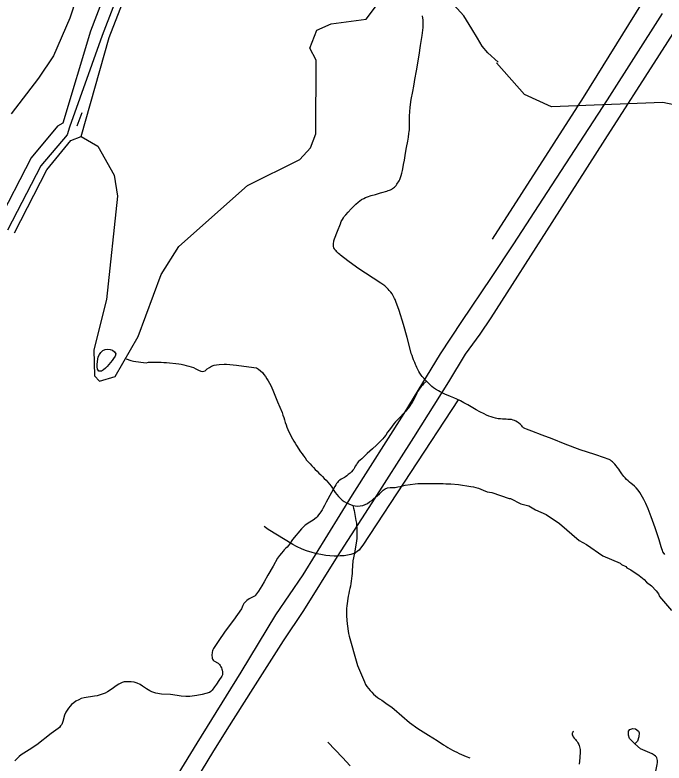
# Model space of a CAD drawing. Extents: x 1383679 to 1536984, y 460658 to 651027.
# Drawn here: x 1400132 to 1404307, y 558492 to 563300 of the extents above; entities that cross this region are included whole.
import ezdxf

# ---------------------------------------------------------------- set-up
doc = ezdxf.new("R2010")
doc.units = 0
for name, color, linetype in [('Default', 7, 'Continuous'), ('Exist Boundary Political CountyLine', 7, 'Continuous'), ('Exist Hydrographic Bay Label', 7, 'Continuous'), ('Exist Hydrographic Buffer Line', 7, 'Continuous'), ('Exist Hydrographic Creek Single Shore', 7, 'Continuous'), ('Exist Hydrographic Misc Water Feature', 7, 'Continuous'), ('Exist Road Non-System Type 51', 7, 'Continuous'), ('Exist Utilities Electrical Transmission Line', 7, 'Continuous')]:
    doc.layers.add(name, color=color, linetype=linetype)

msp = doc.modelspace()

# ---------------------------------------------------------------- linework, layer by layer
at = {"layer": 'Default'}
msp.add_line((1400561.5, 562671.2), (1400529.6, 562584.5), dxfattribs=at)
at = {"layer": 'Exist Boundary Political CountyLine'}
msp.add_lwpolyline([(1400569.7, 563536.6), (1400484.3, 563280.2), (1400379.2, 563036.2), (1400284.3, 562894.3), (1400107.3, 562663.7)], dxfattribs=at)
at = {"layer": 'Exist Hydrographic Bay Label'}
for points in [[(1400558.6, 562517.8), (1400738.5, 563154.2), (1400923.6, 563636.3), (1401093.5, 564213.8), (1401239.5, 565221.9), (1401560.4, 567007.6), (1401747.4, 567604.5), (1401861.4, 567841.8), (1402068.4, 568162.6), (1402139.5, 568361.4), (1402251.4, 568575.8), (1402279.4, 569126.7), (1402359.4, 569341.8), (1402893.4, 570164.7), (1402945.4, 570288.4), (1403031.4, 570769.2), (1403098.3, 571627.8), (1403169.3, 571793.8), (1403414.3, 571979.3)], [(1400128.6, 561899.4), (1400337.5, 562305.5), (1400491.5, 562492.8), (1400558.6, 562517.8)]]:
    msp.add_lwpolyline(points, dxfattribs=at)
at = {"layer": 'Exist Hydrographic Buffer Line'}
for points in [[(1400800.9, 563674.2), (1400617.6, 563196.6), (1400440.8, 562604.7), (1400405.6, 562584.1), (1400236, 562381.2), (1400013, 561953.7), (1399854.6, 561404.8), (1399643.2, 560996.5), (1399631.5, 560962.1), (1399611.3, 560697)], [(1400876.8, 563648.5), (1400692.3, 563168), (1400483.8, 562578)], [(1400483.8, 562578), (1400468.7, 562529.7), (1400297.8, 562330.4), (1400084.1, 561917.1)]]:
    msp.add_lwpolyline(points, dxfattribs=at)
at = {"layer": 'Exist Hydrographic Creek Single Shore'}
for points in [[(1400558.6, 562517.8), (1400665.5, 562456.5), (1400769.6, 562270.6), (1400792.5, 562135.6), (1400720.6, 561470.7), (1400638.6, 561147.4), (1400643.6, 560979.9), (1400675.6, 560946.4), (1400776.6, 560977.2), (1400923.6, 561233.5), (1401073.6, 561630.9), (1401185.5, 561812.5), (1401627.5, 562204.1), (1401964.5, 562371.3), (1402032.6, 562445.4), (1402067.5, 562536.6), (1402069.5, 563009.3), (1402029.5, 563085.5), (1402073.5, 563202.8), (1402165.6, 563243.6), (1402391.5, 563271.9), (1402563.6, 563501.5), (1402577, 563525.9)], [(1403240.5, 562995.5), (1403173.2, 563057.1), (1403136.7, 563098.5), (1403106.6, 563151.6), (1403070.8, 563211), (1403019.8, 563295), (1402954.4, 563365.5), (1402884.3, 563418.2), (1402786.1, 563469.8), (1402699, 563495.1), (1402645.7, 563513.1), (1402603.8, 563520.6), (1402577, 563525.9)], [(1404773.1, 562636.7), (1404300, 562738.1), (1403583.1, 562709.9), (1403409.1, 562788.9), (1403230.1, 562992.8)]]:
    msp.add_lwpolyline(points, dxfattribs=at)
at = {"layer": 'Exist Hydrographic Misc Water Feature'}
for points in [[(1400666, 561087.3), (1400667.9, 561103.5), (1400675.1, 561118.5), (1400684.9, 561131.6), (1400697, 561143.1), (1400711.4, 561150.1), (1400727.9, 561152.5), (1400744.2, 561150.9), (1400759.7, 561145.2), (1400773, 561135.9), (1400781.7, 561121.7), (1400776.4, 561106.7), (1400766.9, 561092.9), (1400757, 561079.7), (1400746.9, 561066.8), (1400736.4, 561054.1), (1400725.6, 561041.7), (1400714.2, 561029.9), (1400702, 561018.9), (1400688.2, 561009.8), (1400672.6, 561009.7), (1400662.6, 561022.6), (1400661.1, 561038.9), (1400661.5, 561055.3), (1400666, 561087.3)], [(1400846.6, 561089.1), (1400878.1, 561079.7), (1400894, 561075.8), (1400910.1, 561072.9), (1400926.4, 561070.6), (1400942.7, 561068.5), (1400959, 561066.6), (1400975.4, 561065), (1400990.9, 561069.1), (1401007.3, 561069.1), (1401023.7, 561069), (1401040.1, 561068.7), (1401056.6, 561068.3), (1401073, 561067.8), (1401089.4, 561067.1), (1401105.8, 561066.3), (1401185.7, 561057.6), (1401201.9, 561055), (1401218, 561051.8), (1401234, 561048), (1401249.9, 561043.8), (1401265.7, 561039.1), (1401281.1, 561033.2), (1401296.5, 561025.2), (1401311.7, 561017), (1401326.7, 561010.6), (1401341.4, 561007.9), (1401355.4, 561013.3), (1401368.7, 561024.8), (1401382.4, 561035.3), (1401397.1, 561042.9), (1401412.6, 561048.2), (1401428.6, 561051.9), (1401444.9, 561053.5), (1401476.8, 561055.7), (1401493, 561055.9), (1401557.4, 561050.2), (1401669.6, 561035.2), (1401685.9, 561031.9), (1401699.6, 561023.8), (1401724.3, 561002.3), (1401733.7, 560989), (1401743.1, 560975.5), (1401752.4, 560961.9), (1401761.4, 560948.1), (1401769.7, 560933.9), (1401777.3, 560919.4), (1401783.9, 560904.5), (1401789.9, 560889.2), (1401821.8, 560813.3), (1401851.6, 560744.4), (1401856.1, 560728.8), (1401860.7, 560713), (1401865.6, 560697.1), (1401870.7, 560681.3), (1401876, 560665.6), (1401881.5, 560650), (1401887.6, 560634.8), (1401894.2, 560619.8), (1401901.5, 560605), (1401909, 560590.5), (1401916.8, 560576), (1401925, 560561.8), (1401933.6, 560547.8), (1401942.5, 560534), (1401969.8, 560492.9), (1401978.9, 560479.3), (1401988.5, 560465.8), (1401998.2, 560452.7), (1402008.4, 560439.8), (1402019, 560427.4), (1402030, 560415.2), (1402041.1, 560403.2), (1402052.4, 560391.3), (1402063.8, 560379.6), (1402075.4, 560367.8), (1402086.9, 560356.2), (1402098.5, 560344.5), (1402110.1, 560332.8), (1402121.5, 560321.1), (1402132.8, 560309.2), (1402144, 560297.2), (1402154.9, 560284.8), (1402165.2, 560272.1), (1402174.8, 560258.7), (1402183.2, 560244.6), (1402191.8, 560230.5), (1402201.7, 560217.7), (1402212.7, 560205.3), (1402224.3, 560193.5), (1402236.6, 560182.5), (1402249.5, 560172.6), (1402263.6, 560164.5), (1402278.6, 560157.7), (1402304.3, 560146.4)], [(1402304.3, 560146.4), (1402320.7, 560144.6), (1402337, 560143.3), (1402353.4, 560144.7), (1402369.7, 560148), (1402385, 560153.4), (1402399.6, 560161), (1402413.4, 560170), (1402426.7, 560179.8), (1402439.2, 560190.4), (1402451.4, 560201.4), (1402475.8, 560223.4), (1402500.8, 560245.7), (1402514, 560255.2), (1402528.7, 560260.8), (1402544.9, 560262.4), (1402561.8, 560262.3), (1402578.3, 560263.4), (1402594.5, 560266.5), (1402610.5, 560270.2), (1402626.6, 560274), (1402642.6, 560277.6), (1402706.8, 560286.4), (1402723.1, 560288.4), (1402739.5, 560288.9), (1402755.9, 560289.2), (1402772.2, 560289.4), (1402788.7, 560289.5), (1402805.1, 560289.4), (1402821.5, 560289.3), (1402837.9, 560289.1), (1402854.4, 560288.8), (1402870.8, 560288.4), (1402887.2, 560288), (1402903.6, 560287.5), (1402920, 560287.1), (1402936.3, 560286.5), (1402984.8, 560282.7), (1403065.2, 560269.2), (1403081.3, 560266.4), (1403097.3, 560262.6), (1403113.1, 560258), (1403128.7, 560252.7), (1403143.7, 560246.4), (1403169.7, 560234.7)], [(1403169.7, 560234.7), (1403199.5, 560230.7), (1403310.6, 560192.1), (1403318.6, 560191.9), (1403385.9, 560158.4), (1403437.6, 560145.1), (1403481, 560120.1), (1403548.4, 560090.6), (1403635, 560032.6), (1403760.6, 559921.7), (1403808, 559896.6), (1403913.3, 559824.6), (1404025.3, 559777.5), (1404033.1, 559769.3), (1404060.8, 559754.7), (1404068.6, 559746.5), (1404092.4, 559734), (1404147.6, 559696.6), (1404179, 559671.9), (1404194.6, 559655.6), (1404226.1, 559630.9), (1404257.4, 559598.1), (1404270.9, 559579.8), (1404278.5, 559561.7), (1404354.5, 559471.9)], [(1402304.3, 560146.4), (1402308.9, 560130.6), (1402313, 560114.7), (1402325.5, 560050.8), (1402328.2, 560034.7), (1402329.8, 560018.4), (1402330.8, 560002), (1402331.2, 559985.6), (1402331.5, 559969.1), (1402331.6, 559952.7), (1402331.1, 559936.2), (1402329.2, 559919.9), (1402315, 559840.4), (1402305.3, 559792.2), (1402300, 559727.3), (1402300.2, 559710.8), (1402299.5, 559694.4), (1402297.7, 559678.2), (1402295.2, 559662), (1402292.5, 559645.8), (1402289.3, 559629.7), (1402285.9, 559613.6), (1402282.3, 559597.5), (1402278.8, 559581.5), (1402275, 559565.6), (1402265.9, 559501.9), (1402265, 559485.6), (1402264.3, 559469.1), (1402264.1, 559452.7), (1402264.2, 559436.3), (1402269.8, 559387.9), (1402278, 559324.1), (1402281.2, 559308), (1402330.7, 559135.1), (1402336.1, 559119.6), (1402341.8, 559104.2), (1402347.7, 559089), (1402353.9, 559073.7), (1402360.1, 559058.6), (1402366.5, 559043.4), (1402372.9, 559028.3), (1402379.4, 559013.2), (1402386.1, 558998.2), (1402394.8, 558984.2), (1402405.1, 558971.6), (1402416, 558959.3), (1402427.3, 558947.3), (1402438.9, 558935.7), (1402451.1, 558924.7), (1402463.9, 558914.4), (1402477, 558904.6), (1402490.8, 558895.7), (1402517.7, 558876.9), (1402557.5, 558848.4), (1402570.4, 558838.2), (1402620.2, 558795.9), (1402670.1, 558753.2), (1402722.8, 558714.7), (1402792.6, 558671.5), (1402847.9, 558636.5), (1402889, 558609.4), (1402902.5, 558600.1), (1402916.5, 558591.6), (1402930.9, 558583.8), (1402945.4, 558576.2), (1402960.1, 558568.7), (1402974.9, 558561.5), (1402989.6, 558554.4), (1403004.5, 558547.4), (1403019.4, 558540.4), (1403034.4, 558534), (1403056.9, 558526.9)]]:
    msp.add_lwpolyline(points, dxfattribs=at)
at = {"layer": 'Exist Road Non-System Type 51'}
for points in [[(1402555.5, 562179.7), (1402561.4, 562184), (1402567.8, 562188.3), (1402572.7, 562192.6), (1402578.6, 562197.9), (1402583.4, 562204.4), (1402589, 562211.6), (1402593.2, 562218.6), (1402598.5, 562227), (1402603.1, 562234.8), (1402607, 562241.9), (1402612.4, 562255.5), (1402616.8, 562269), (1402620.8, 562283), (1402624.7, 562300.4), (1402629.3, 562323.7), (1402632.1, 562339.6), (1402636.6, 562366.9), (1402641.6, 562396.3), (1402646.9, 562423.4), (1402650.8, 562448.3), (1402658.1, 562489.7), (1402662.7, 562513.6), (1402666.4, 562537.1), (1402668.4, 562551.3), (1402669.5, 562562.6), (1402669.6, 562572.5), (1402669.6, 562589.9), (1402668.9, 562619.5), (1402670.1, 562651), (1402671.8, 562676.6), (1402674.4, 562707.8), (1402681.4, 562756.7), (1402690.6, 562808.8), (1402696.9, 562841.9), (1402702.2, 562869.1), (1402705.1, 562885.9), (1402715.6, 562940.7), (1402731.5, 563040.6), (1402741.2, 563104.5), (1402750.5, 563168.3), (1402756.7, 563219.1), (1402757.9, 563240.7), (1402758.4, 563254.4), (1402757.3, 563268.6), (1402755.6, 563280), (1402752.4, 563295.1)], [(1403165.3, 560728.9), (1403149.4, 560736.1), (1403122.4, 560750), (1403099.5, 560761.9), (1403076.6, 560774.7), (1403044.6, 560793.5), (1403019, 560808.2), (1402998.1, 560819.5), (1402973.2, 560831.4), (1402955, 560839.3), (1402933.4, 560848.4), (1402918.1, 560854.7), (1402902.1, 560861), (1402883.6, 560869.1), (1402868, 560877.2), (1402855.8, 560884.1), (1402836.8, 560895.6), (1402825.2, 560904.2), (1402814.1, 560913.1), (1402795.7, 560929.5), (1402767.7, 560957.9), (1402763.2, 560963), (1402756.8, 560969.7), (1402751.2, 560977.3), (1402745, 560985.9), (1402736.8, 560997.6), (1402729.4, 561009.6), (1402723.7, 561021.2), (1402717.5, 561033.6), (1402712.5, 561045.1), (1402708.2, 561054.1), (1402703.4, 561066), (1402696.1, 561083.4), (1402691.2, 561097.1), (1402686, 561110.8), (1402681.6, 561124.9), (1402671, 561160.4), (1402654.5, 561226.5), (1402630.5, 561311.5), (1402603.1, 561401.3), (1402582.6, 561459), (1402580.2, 561465.7), (1402578.1, 561470.5), (1402574.3, 561478.1), (1402564.7, 561495), (1402557.4, 561506.8), (1402549.4, 561518.6), (1402540.1, 561529.6), (1402532.6, 561538.4), (1402521.8, 561549.4), (1402510.4, 561559.4), (1402497.9, 561568.3), (1402486.5, 561576.3), (1402435.1, 561608.6), (1402386.1, 561639.6), (1402356.6, 561659.5), (1402328.2, 561678.9), (1402273.3, 561718.8), (1402226.7, 561755.6), (1402222, 561759.5), (1402213.1, 561767.7), (1402203.1, 561777), (1402197.5, 561783.1), (1402192.1, 561789.1), (1402187, 561796.5), (1402183.5, 561804.1), (1402181.3, 561812.4), (1402180.3, 561819.4), (1402180.3, 561825.2), (1402181, 561834.3), (1402182.2, 561842.2), (1402183.5, 561847.9), (1402185.5, 561854.9), (1402187.7, 561862.1), (1402206.3, 561911.3), (1402225, 561958.5), (1402231.1, 561971.6), (1402238.4, 561985.4), (1402245.1, 561996.6), (1402250.2, 562004.5), (1402259.8, 562015.2), (1402274.7, 562032.6), (1402293.6, 562053.3), (1402309.7, 562069.4), (1402324.7, 562083.7), (1402339.8, 562096.8), (1402351.2, 562106.1), (1402361.5, 562113.5), (1402375.4, 562121), (1402387.1, 562126.2), (1402399.9, 562131.5), (1402424, 562138.9), (1402450.1, 562146.9), (1402482.9, 562155.9), (1402491.4, 562158.2), (1402523.1, 562167.4), (1402533.6, 562170.9), (1402541.1, 562173.6), (1402548.1, 562175.8), (1402555.5, 562179.7)], [(1402778.3, 560946.7), (1402760.7, 560929.1), (1402752.5, 560920.7), (1402744.5, 560912.9), (1402737.5, 560904.2), (1402731.4, 560895.9), (1402723.7, 560883.2), (1402717.8, 560870), (1402709, 560850.9), (1402699.8, 560833.1), (1402691.7, 560817.5), (1402680.9, 560800.4), (1402670.9, 560785.7), (1402659.2, 560770.7), (1402645.6, 560754.1), (1402629.5, 560736.3), (1402611.1, 560716.2), (1402592.2, 560698.6), (1402580.5, 560685.6), (1402568.7, 560672.1), (1402557.4, 560657.5), (1402540.6, 560634.2), (1402529, 560617.8), (1402517, 560599.4), (1402505.4, 560584.4), (1402497.3, 560575.1), (1402487.5, 560564.2), (1402475.4, 560551.5), (1402457.6, 560534.8), (1402431.4, 560511.5), (1402398.3, 560480.7), (1402363, 560447.6), (1402352.2, 560438.1), (1402342.5, 560429.8), (1402334.1, 560419.9), (1402328.3, 560411.9), (1402321.2, 560400), (1402316, 560389.6), (1402311.3, 560381.5), (1402305.5, 560373.8), (1402297.2, 560364.4), (1402287.6, 560355.6), (1402276.3, 560346), (1402267.8, 560339), (1402259.1, 560332.7), (1402251.9, 560328.1), (1402243.4, 560323.2), (1402231.1, 560316.4), (1402222.3, 560310.9), (1402215.8, 560306), (1402210.4, 560301.2), (1402205.7, 560295.2), (1402200.9, 560288.9), (1402195.7, 560280.6), (1402189.7, 560270.4), (1402167.9, 560230.7), (1402133.7, 560168.1), (1402123.5, 560147.6), (1402113.1, 560128.1), (1402107.9, 560118.9), (1402103.9, 560112.5), (1402099.7, 560106), (1402093.4, 560097.5), (1402085.1, 560086.4), (1402075, 560074.7), (1402069, 560067.6), (1402050.9, 560052.9), (1402028.7, 560040.1), (1401999.3, 560021.3), (1401990.6, 560012.7), (1401975.4, 559998.4), (1401916.5, 559929.8), (1401898.3, 559899.4), (1401891.7, 559890.1), (1401883.8, 559880.4), (1401872.3, 559870.6), (1401863.6, 559861.5), (1401856.6, 559853.9), (1401846.5, 559841.8), (1401834.2, 559826.2), (1401821.4, 559808.3), (1401792.6, 559757.1), (1401758.6, 559700.6), (1401734.8, 559657.3), (1401719, 559631.5), (1401697.9, 559597.5), (1401684.7, 559579.2), (1401679.5, 559572.1), (1401676.1, 559567.7), (1401673.7, 559565.8), (1401667.9, 559561.6), (1401639.5, 559547), (1401623.7, 559536.4), (1401612.7, 559527.2), (1401604.6, 559516.7), (1401598.4, 559504.7), (1401593.5, 559493.5), (1401589.1, 559484.4), (1401537.5, 559411.4), (1401484.4, 559340.7)], [(1402982.1, 560826.9), (1402369, 559891.5), (1402355.5, 559873.1), (1402345.9, 559860.4), (1402335.6, 559852.9), (1402320.9, 559842), (1402311.5, 559838.1), (1402293.1, 559831.5), (1402270.8, 559827.4), (1402250, 559824.5), (1402224.8, 559823.2), (1402205.6, 559822.2), (1402185.2, 559822.2), (1402157.6, 559823.8), (1402130.9, 559826), (1402100.4, 559831.6), (1402073.8, 559836.8), (1402044.1, 559845), (1402008.1, 559856), (1401980.1, 559866.6), (1401943.2, 559883.3), (1401919.9, 559896.2), (1401761.1, 559993.4), (1401734.4, 560011.8)], [(1404312.7, 559832.8), (1404306.9, 559840), (1404300.2, 559850.6), (1404296.6, 559857.8), (1404291.9, 559869.6), (1404288.4, 559881.3), (1404274.6, 559927.2), (1404249.7, 560004.2), (1404225.1, 560074.9), (1404204.7, 560126.2), (1404190, 560160.4), (1404177.7, 560185.8), (1404169.1, 560201.6), (1404160.8, 560215.9), (1404151.1, 560230.8), (1404140.5, 560245.4), (1404127.7, 560261), (1404116.6, 560270.9), (1404103.2, 560282.4), (1404094.6, 560289.6), (1404085.1, 560296.9), (1404075.5, 560304.9), (1404065.4, 560315.5), (1404056.9, 560324.4), (1404049.2, 560332.8), (1404042.4, 560341.9), (1404036.2, 560350.1), (1404030.4, 560358.2), (1404021.9, 560370.4), (1404015.6, 560381.3), (1404006.5, 560394.4), (1403998.8, 560403.2), (1403990.8, 560412.6), (1403981.9, 560421.5), (1403975.2, 560427.7), (1403969.1, 560433.2), (1403961.6, 560438.6), (1403954.1, 560442.9), (1403942.1, 560447.8), (1403929.6, 560451.8), (1403923.5, 560454.1), (1403862.7, 560474.5), (1403766.5, 560504.6), (1403671.6, 560541.5), (1403587.3, 560575.1), (1403523.4, 560598.9), (1403457, 560624.1), (1403422.3, 560637.2), (1403411.8, 560641.2), (1403403.7, 560646.9), (1403396.9, 560653), (1403392.1, 560658.5), (1403381.8, 560669.3), (1403370.7, 560678.7), (1403363.6, 560683.6), (1403354.1, 560689.3), (1403346.1, 560692.9), (1403336.9, 560696.7), (1403325, 560699.4), (1403313.6, 560700.5), (1403302.8, 560701.1), (1403292, 560701.6), (1403280.7, 560701.6), (1403267.9, 560702.2), (1403254.6, 560703.4), (1403240.4, 560705), (1403223.8, 560708), (1403207.8, 560712.3), (1403194.3, 560716.7), (1403180.2, 560721.9), (1403165.3, 560728.9)], [(1401484.4, 559340.7), (1401439, 559274), (1401409.1, 559229.1), (1401404.1, 559219.3), (1401402.3, 559213.3), (1401400.7, 559205.1), (1401399.4, 559183.6), (1401399.6, 559170.7), (1401401, 559164.9), (1401402.9, 559160.6), (1401407.2, 559152.7), (1401411.8, 559149), (1401438.3, 559133.8), (1401444, 559129.8), (1401448.4, 559124.8), (1401452.8, 559118.9), (1401456.9, 559111.7), (1401460.2, 559104), (1401463.7, 559095.5), (1401465.4, 559088.3), (1401466.8, 559078.9), (1401467.1, 559067.1), (1401466.1, 559059.2), (1401463.1, 559049.8), (1401444.5, 559022.3), (1401428.1, 558999.5), (1401415, 558981.7), (1401399.6, 558960.2), (1401392.9, 558952.1), (1401382.5, 558945.4), (1401336.1, 558933), (1401302, 558926.9), (1401257.8, 558920.6), (1401231.7, 558920.1), (1401200.4, 558922), (1401175.5, 558926.8), (1401133.2, 558931.8), (1401075.3, 558935.4), (1401037.8, 558940.7), (1401013.1, 558950.4), (1400999.1, 558956.7), (1400978.6, 558968.7), (1400952.2, 558986.6), (1400936.6, 558996.7), (1400917.7, 559005.6), (1400898.5, 559011.5), (1400879.1, 559015), (1400863, 559015.1), (1400847.2, 559014.8), (1400833.9, 559013.4), (1400821.8, 559009.5), (1400812.7, 559005.7), (1400800, 558999.7), (1400789.8, 558992.8), (1400751.9, 558964.3), (1400727.8, 558949.3), (1400711.6, 558941.3), (1400692.6, 558934), (1400673.4, 558927.8), (1400660.7, 558924.6), (1400644.6, 558921.2), (1400577.2, 558911.4), (1400559, 558907.3), (1400543.3, 558899), (1400524.7, 558889.5), (1400510.7, 558879.2), (1400496.9, 558867.9), (1400486.6, 558857.3), (1400477.1, 558844.9), (1400460.1, 558820), (1400451, 558800), (1400439.6, 558758.9), (1400433, 558740.7), (1400425.7, 558730.5), (1400417.8, 558720.4), (1400411.1, 558714.5), (1400364.6, 558683.1), (1400272.9, 558609.7), (1400224.1, 558578.3), (1400171.3, 558544.6), (1400159, 558534.1), (1400144.8, 558519.7), (1400131.4, 558506.3)], [(1404118.4, 558615.1), (1404083.9, 558650.4), (1404077.9, 558672), (1404077.9, 558697.6), (1404086, 558707.4), (1404106.2, 558715.3), (1404124.4, 558711.4), (1404142.7, 558697.6), (1404146.7, 558685.8), (1404144.7, 558660.3), (1404136.6, 558632.7), (1404118.4, 558615.1)], [(1403723.6, 558696.1), (1403721.1, 558692.6), (1403717.9, 558687), (1403716.3, 558684), (1403715.6, 558681.3), (1403715.2, 558678), (1403716.2, 558673.9), (1403719.5, 558666.7), (1403723.5, 558660.5), (1403729.6, 558652.9), (1403736.8, 558644), (1403742.8, 558636.4), (1403747.3, 558630.1), (1403752.6, 558622.4), (1403757.9, 558612.6), (1403761.5, 558604.2), (1403764.1, 558595.5), (1403765.9, 558588), (1403767.1, 558580.2), (1403768, 558568.1), (1403767.5, 558555.3), (1403766.3, 558536.6), (1403765.2, 558525), (1403760.6, 558485.9)], [(1402289, 558474.7), (1402239.4, 558527.7), (1402192.4, 558576.5), (1402144.6, 558627.5)], [(1404197, 558073.7), (1404191.4, 558097), (1404189.4, 558106.2), (1404188.3, 558115.9), (1404188.3, 558121.2), (1404188.3, 558127.1), (1404188.3, 558142), (1404192, 558157.2), (1404205.4, 558209.2), (1404219.6, 558273.9), (1404262.2, 558482), (1404264.3, 558496.6), (1404264.8, 558508.4), (1404263.8, 558518.2), (1404261.6, 558525), (1404257.6, 558530.6), (1404252.5, 558536.5), (1404244, 558543.4), (1404231.5, 558550.7), (1404215.9, 558559), (1404154.8, 558583.6), (1404118.4, 558615.1)]]:
    msp.add_lwpolyline(points, dxfattribs=at)
at = {"layer": 'Exist Utilities Electrical Transmission Line'}
for points in [[(1404669.3, 563661.2), (1404274.9, 563043.7), (1403925.6, 562499.2), (1403584.5, 561966.9), (1403192.1, 561353.2), (1403121.5, 561248.6), (1403026.9, 561120.4), (1402921.1, 560942.5), (1402695.6, 560585), (1402426.8, 560164.5), (1402205.5, 559818.9), (1401988, 559473.2), (1401858, 559277.9), (1401661.6, 558971.7), (1401494, 558707.1), (1401403, 558560.9), (1401270.3, 558341.5), (1400932.9, 557802.2), (1400837.6, 557642.2), (1400856, 557473.8), (1400859.7, 557457.7)], [(1404166.4, 563379.8), (1403786.2, 562770), (1403202.4, 561859.5)], [(1404295.3, 563309.4), (1403941.9, 562755.2), (1403553.8, 562159.6), (1403338, 561829.1), (1403196.1, 561613.3), (1403005.1, 561329), (1402866.9, 561121.9), (1402632.6, 560738.4), (1402301.7, 560215), (1401984.8, 559701.3), (1401807.4, 559445), (1401585.7, 559077.3), (1401302.1, 558620.9), (1401099.1, 558287.1), (1400832.3, 557874.4), (1400706.1, 557668.9), (1400752.6, 557505.9), (1400765.5, 557449.6)]]:
    msp.add_lwpolyline(points, dxfattribs=at)

doc.saveas('drawing.dxf')
